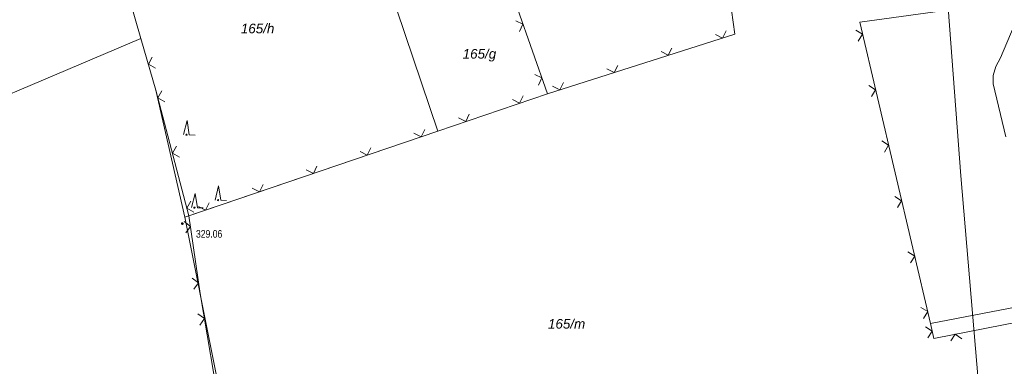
# Model space of a CAD drawing. Header units: metres. Extents: x 345144 to 348639, y 5629211 to 5635235.
# Tile 1017 of 1056: x 347618 to 347704, y 5631265 to 5631295. Entities that reach past the tile are written whole.
import ezdxf
from ezdxf.enums import TextEntityAlignment as Align

# ---------------------------------------------------------------- set-up
doc = ezdxf.new("R2010")
doc.units = ezdxf.units.M
doc.header["$MEASUREMENT"] = 0
for name, color, linetype in [('028 Geländeform', 7, 'Continuous'), ('028 Geländeform Ausg.', 7, 'Continuous'), ('081-083 Topographie', 7, 'Continuous'), ('AX Flurstück', 7, 'Continuous'), ('Definitionslinie', 7, 'Continuous'), ('Präsentationsobjekt -Text (punktförmig)', 7, 'Continuous')]:
    doc.layers.add(name, color=color, linetype=linetype)
doc.styles.add('ARIAL', font='arial.ttf', dxfattribs={"height": 1})
doc.styles.add('ARIALIT', font='ariali.ttf', dxfattribs={"height": 1})

# ---------------------------------------------------------------- blocks, each defined once
blk = doc.blocks.new('alk_043x_nrw')
h = blk.add_hatch(color=7)
edge = h.paths.add_edge_path(flags=0)
edge.add_arc((0, 0), 1, 180, 360, ccw=False)
edge.add_arc((0, 0), 1, 0, 180, ccw=False)
blk = doc.blocks.new('alk_7200_nrwx2')
at = {"true_color": 0x2e2e2e}
h = blk.add_hatch(color=250, dxfattribs=at)
edge = h.paths.add_edge_path(flags=0)
edge.add_arc((-0.020544, -0.388118), 0.055525, 180, 360, ccw=False)
edge.add_arc((-0.020544, -0.388118), 0.055525, 0, 180, ccw=False)
at = {"color": 250, "lineweight": 5, "true_color": 0x2e2e2e, "flags": 128}
blk.add_lwpolyline([(-0.298168, -0.388118), (-0.020544, 1), (0.257079, -0.388118), (0.812326, -0.388118)], dxfattribs=at)
blk.add_lwpolyline([(-0.298168, -0.388118), (-0.020544, 1), (0.257079, -0.388118), (0.812326, -0.388118)], dxfattribs=at)
at = {"color": 250, "lineweight": 5, "true_color": 0x2e2e2e}
for start, end in [(0, 180), (180, 0)]:
    blk.add_arc((-0.020544, -0.388118), 0.055525, start, end, dxfattribs=at)

msp = doc.modelspace()

# ---------------------------------------------------------------- linework, layer by layer
at = {"layer": '081-083 Topographie', "color": 7, "linetype": 'Continuous', "lineweight": 5, "flags": 128}
for points in [[(347621.271, 5631317.603), (347621.362, 5631317.288), (347621.362, 5631317.288), (347628.212, 5631293.514), (347628.212, 5631293.514), (347629.527, 5631288.958), (347629.527, 5631288.958), (347632.433, 5631277.944)], [(347680.29, 5631097.549), (347690.246, 5631104.883), (347690.246, 5631104.883), (347691.564, 5631105.857), (347691.564, 5631105.857), (347721.233, 5631127.689), (347721.233, 5631127.689), (347715.152, 5631231.085), (347715.152, 5631231.085), (347715.043, 5631233.009), (347715.043, 5631233.009), (347711.459, 5631269.842), (347711.459, 5631269.842), (347697.892, 5631267.183), (347697.892, 5631267.183), (347697.595, 5631268.476), (347697.595, 5631268.476), (347691.369, 5631294.927), (347691.369, 5631294.927), (347705.901, 5631296.939), (347705.901, 5631296.939), (347704.048, 5631311.146)], [(347663.938, 5631288.656), (347680.391, 5631293.88), (347680.391, 5631293.88), (347678.339, 5631308.663)], [(347657.362, 5631307.207), (347661.291, 5631296.127), (347661.291, 5631296.127), (347663.938, 5631288.656)], [(347704.215, 5631284.879), (347703.1, 5631289.517), (347703.1, 5631289.517), (347703.088, 5631290.251), (347703.088, 5631290.251), (347703.329, 5631291.056), (347703.329, 5631291.056), (347703.751, 5631291.816), (347703.751, 5631291.816), (347705.901, 5631296.939)], [(347654.301, 5631285.379), (347663.938, 5631288.656)], [(347632.433, 5631277.944), (347654.301, 5631285.379)], [(347632.433, 5631277.944), (347633.421, 5631271.115), (347633.421, 5631271.115), (347638.345, 5631242.102)], [(347697.595, 5631268.476), (347707.495, 5631270.386), (347707.495, 5631270.386), (347708.639, 5631270.77)]]:
    msp.add_lwpolyline(points, dxfattribs=at)
at = {"layer": 'AX Flurstück', "color": 8, "linetype": 'Continuous', "lineweight": 13, "true_color": 0x808080, "flags": 128}
for points in [[(347591.466, 5631338.305), (347613.532, 5631345.735), (347617.942, 5631328.823), (347619.125, 5631325.034), (347621.362, 5631317.288), (347628.212, 5631293.514), (347561.141, 5631265.058), (347558.458, 5631271.171), (347540.529, 5631311.415), (347537.028, 5631319.313), (347563.708, 5631328.976), (347586.595, 5631336.662), (347591.466, 5631338.305)], [(347656.79, 5631328.935), (347663.543, 5631309.423), (347657.362, 5631307.208), (347661.291, 5631296.127), (347663.938, 5631288.656), (347654.301, 5631285.38), (347641.285, 5631323.837), (347656.79, 5631328.935)], [(347621.362, 5631317.288), (347641.285, 5631323.837), (347654.301, 5631285.38), (347632.087, 5631277.826), (347629.528, 5631288.958), (347628.212, 5631293.514), (347621.362, 5631317.288)], [(347712.51, 5631282.705), (347715.827, 5631244.185), (347716.807, 5631232.795), (347720.182, 5631179.635), (347722.991, 5631127.339), (347717.984, 5631123.559), (347711.918, 5631119.201), (347710.657, 5631134.805), (347708.261, 5631178.714), (347704.495, 5631231.672), (347703.479, 5631243.565), (347700.241, 5631281.441), (347698.275, 5631307.869), (347698.075, 5631310.569), (347704.048, 5631311.146), (347703.801, 5631313.987), (347703.21, 5631320.788), (347709.2, 5631321.195), (347710.179, 5631309.817), (347711.084, 5631299.334), (347712.51, 5631282.705)], [(347661.291, 5631296.127), (347675.03, 5631300.66), (347675.947, 5631308.432), (347677.313, 5631308.564), (347693.248, 5631310.103), (347698.075, 5631310.569), (347698.275, 5631307.869), (347700.241, 5631281.441), (347703.479, 5631243.565), (347670.917, 5631241.197), (347639.022, 5631238.705), (347638.885, 5631241.465), (347637.116, 5631253.836), (347635.241, 5631261.958), (347634.622, 5631265.075), (347632.087, 5631277.826), (347654.301, 5631285.38), (347663.938, 5631288.656), (347661.291, 5631296.127)], [(347561.141, 5631265.058), (347628.212, 5631293.514), (347629.528, 5631288.958), (347632.087, 5631277.826), (347634.622, 5631265.075), (347635.241, 5631261.958), (347573.942, 5631235.157), (347572.91, 5631238.222), (347561.141, 5631265.058)]]:
    msp.add_lwpolyline(points, dxfattribs=at)
at = {"layer": 'Definitionslinie', "color": 7, "linetype": 'Continuous', "lineweight": 5, "flags": 128}
for points in [[(347621.362, 5631317.288), (347628.212, 5631293.514)], [(347678.339, 5631308.663), (347680.391, 5631293.88)], [(347691.369, 5631294.927), (347705.901, 5631296.939)], [(347703.751, 5631291.816), (347705.901, 5631296.939)], [(347661.291, 5631296.127), (347663.938, 5631288.656)], [(347661.475, 5631294.11), (347661.78, 5631294.748), (347661.141, 5631295.052)], [(347661.475, 5631294.11), (347661.78, 5631294.748), (347661.141, 5631295.052)], [(347691.369, 5631294.927), (347697.595, 5631268.476)], [(347663.938, 5631288.656), (347680.391, 5631293.88)], [(347678.685, 5631293.863), (347679.313, 5631293.538), (347679.638, 5631294.166)], [(347678.685, 5631293.863), (347679.313, 5631293.538), (347679.638, 5631294.166)], [(347691.246, 5631293.268), (347691.618, 5631293.869), (347691.017, 5631294.241)], [(347691.246, 5631293.268), (347691.618, 5631293.869), (347691.017, 5631294.241)], [(347628.212, 5631293.514), (347629.527, 5631288.958)], [(347673.919, 5631292.35), (347674.547, 5631292.025), (347674.873, 5631292.652)], [(347673.919, 5631292.35), (347674.547, 5631292.025), (347674.873, 5631292.652)], [(347629.211, 5631291.855), (347628.87, 5631291.236), (347629.489, 5631290.894)], [(347629.211, 5631291.855), (347628.87, 5631291.236), (347629.489, 5631290.894)], [(347669.154, 5631290.837), (347669.782, 5631290.511), (347670.107, 5631291.139)], [(347669.154, 5631290.837), (347669.782, 5631290.511), (347670.107, 5631291.139)], [(347703.329, 5631291.056), (347703.751, 5631291.816)], [(347663.145, 5631289.397), (347663.449, 5631290.035), (347662.811, 5631290.339)], [(347663.145, 5631289.397), (347663.449, 5631290.035), (347662.811, 5631290.339)], [(347703.088, 5631290.251), (347703.329, 5631291.056)], [(347664.388, 5631289.324), (347665.016, 5631288.998), (347665.341, 5631289.626)], [(347664.388, 5631289.324), (347665.016, 5631288.998), (347665.341, 5631289.626)], [(347703.088, 5631290.251), (347703.1, 5631289.517)], [(347703.1, 5631289.517), (347704.215, 5631284.879)], [(347629.527, 5631288.958), (347632.433, 5631277.944)], [(347630.06, 5631288.897), (347629.704, 5631288.286), (347630.315, 5631287.93)], [(347630.06, 5631288.897), (347629.704, 5631288.286), (347630.315, 5631287.93)], [(347654.301, 5631285.379), (347663.938, 5631288.656)], [(347692.391, 5631288.401), (347692.764, 5631289.002), (347692.162, 5631289.374)], [(347692.391, 5631288.401), (347692.764, 5631289.002), (347692.162, 5631289.374)], [(347660.852, 5631288.135), (347661.486, 5631287.822), (347661.799, 5631288.457)], [(347660.852, 5631288.135), (347661.486, 5631287.822), (347661.799, 5631288.457)], [(347656.118, 5631286.525), (347656.753, 5631286.213), (347657.065, 5631286.847)], [(347656.118, 5631286.525), (347656.753, 5631286.213), (347657.065, 5631286.847)], [(347632.433, 5631277.944), (347654.301, 5631285.379)], [(347652.2, 5631285.193), (347652.835, 5631284.88), (347653.147, 5631285.515)], [(347652.2, 5631285.193), (347652.835, 5631284.88), (347653.147, 5631285.515)], [(347693.537, 5631283.534), (347693.909, 5631284.135), (347693.308, 5631284.507)], [(347693.537, 5631283.534), (347693.909, 5631284.135), (347693.308, 5631284.507)], [(347631.336, 5631284.062), (347630.98, 5631283.451), (347631.591, 5631283.095)], [(347631.336, 5631284.062), (347630.98, 5631283.451), (347631.591, 5631283.095)], [(347647.467, 5631283.583), (347648.101, 5631283.271), (347648.413, 5631283.905)], [(347647.467, 5631283.583), (347648.101, 5631283.271), (347648.413, 5631283.905)], [(347642.733, 5631281.974), (347643.367, 5631281.662), (347643.679, 5631282.296)], [(347642.733, 5631281.974), (347643.367, 5631281.662), (347643.679, 5631282.296)], [(347637.999, 5631280.364), (347638.633, 5631280.052), (347638.946, 5631280.686)], [(347637.999, 5631280.364), (347638.633, 5631280.052), (347638.946, 5631280.686)], [(347632.611, 5631279.227), (347632.256, 5631278.616), (347632.867, 5631278.261)], [(347632.611, 5631279.227), (347632.256, 5631278.616), (347632.867, 5631278.261)], [(347633.265, 5631278.755), (347633.899, 5631278.443), (347634.212, 5631279.077)], [(347633.265, 5631278.755), (347633.899, 5631278.443), (347634.212, 5631279.077)], [(347694.683, 5631278.667), (347695.055, 5631279.268), (347694.454, 5631279.64)], [(347694.683, 5631278.667), (347695.055, 5631279.268), (347694.454, 5631279.64)], [(347632.146, 5631276.437), (347632.569, 5631277.004), (347632.003, 5631277.427)], [(347632.146, 5631276.437), (347632.569, 5631277.004), (347632.003, 5631277.427)], [(347632.433, 5631277.944), (347633.421, 5631271.115)], [(347695.828, 5631273.8), (347696.2, 5631274.401), (347695.599, 5631274.773)], [(347695.828, 5631273.8), (347696.2, 5631274.401), (347695.599, 5631274.773)], [(347632.862, 5631271.489), (347633.285, 5631272.055), (347632.719, 5631272.479)], [(347632.862, 5631271.489), (347633.285, 5631272.055), (347632.719, 5631272.479)], [(347633.421, 5631271.115), (347638.345, 5631242.102)], [(347697.595, 5631268.476), (347707.495, 5631270.386)], [(347696.974, 5631268.933), (347697.346, 5631269.534), (347696.745, 5631269.906)], [(347696.974, 5631268.933), (347697.346, 5631269.534), (347696.745, 5631269.906)], [(347697.892, 5631267.183), (347711.459, 5631269.842)], [(347633.382, 5631268.356), (347633.791, 5631268.932), (347633.215, 5631269.342)], [(347633.382, 5631268.356), (347633.791, 5631268.932), (347633.215, 5631269.342)], [(347697.368, 5631267.23), (347697.744, 5631267.83), (347697.144, 5631268.205)], [(347697.368, 5631267.23), (347697.744, 5631267.83), (347697.144, 5631268.205)], [(347697.595, 5631268.476), (347697.892, 5631267.183)], [(347700.356, 5631267.156), (347699.769, 5631267.551), (347699.374, 5631266.964)], [(347700.356, 5631267.156), (347699.769, 5631267.551), (347699.374, 5631266.964)]]:
    msp.add_lwpolyline(points, dxfattribs=at)

# ---------------------------------------------------------------- block references
at = {"layer": '028 Geländeform', "xscale": 0.125, "yscale": 0.125, "rotation": -2.326609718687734}
msp.add_blockref('alk_043x_nrw', (347631.852, 5631277.258), dxfattribs=at)
at = {"layer": '081-083 Topographie', "xscale": 0.9005, "yscale": 0.9005}
for p, rotation in [((347632.25, 5631285.404), -2.326609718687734), ((347632.954, 5631279.01), -2.326667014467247), ((347635.018, 5631279.665), -2.326667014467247)]:
    msp.add_blockref('alk_7200_nrwx2', p, dxfattribs=dict(at, rotation=rotation))

# ---------------------------------------------------------------- texts
at = {"layer": '028 Geländeform Ausg.', "color": 44, "true_color": 0xb27500, "style": 'ARIAL', "width": 0.8}
msp.add_text('329.06', height=0.6761367, dxfattribs=at).set_placement((347633.052, 5631276.02))
at = {"layer": 'Präsentationsobjekt -Text (punktförmig)', "color": 8, "true_color": 0x808080, "style": 'ARIALIT'}
for s, p in [('165/h', (347638.469, 5631294.381)), ('165/g', (347657.956, 5631292.157)), ('165/m', (347665.616, 5631268.461))]:
    msp.add_text(s, height=0.8421, dxfattribs=at).set_placement(p, align=Align.MIDDLE_CENTER)

doc.saveas('drawing.dxf')
